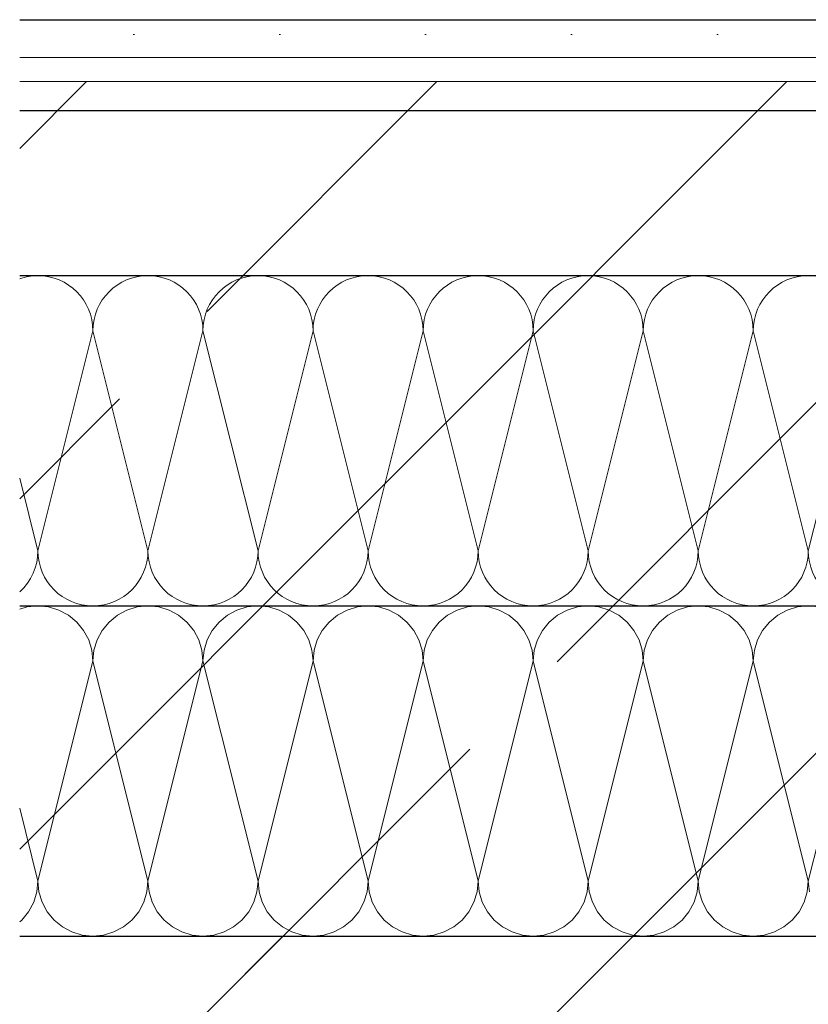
# Model space of a CAD drawing. Header units: metres. Extents: x -89 to 754, y -195 to 69.
# Tile 322 of 327: x 744.227 to 744.418, y -189.466 to -189.227. Entities that reach past the tile are written whole.
import ezdxf

# ---------------------------------------------------------------- set-up
doc = ezdxf.new("R2010")
doc.units = ezdxf.units.M
doc.header["$MEASUREMENT"] = 0
doc.layers.add('Neubau_10 Wand außen', color=7, linetype='Continuous')
pattern_1 = [(44.99999999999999, (711.8164932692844, -194.5164329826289), (-0.08485281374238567, 0.08485281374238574), []), (44.99999999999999, (711.7740668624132, -194.4740065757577), (-0.08485281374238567, 0.08485281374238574), [0.09, -0.03])]

# ---------------------------------------------------------------- blocks, each defined once
blk = doc.blocks.new('*X907', base_point=(711.8164932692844, -194.5164329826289))
at = {"layer": 'Neubau_10 Wand außen', "color": 8, "linetype": 'Continuous', "lineweight": 18}
for p, q in [((744.2451232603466, -189.3025752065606), (744.2317899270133, -189.355908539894)), ((744.2451232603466, -189.3025752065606), (744.25845659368, -189.355908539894)), ((744.2717899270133, -189.3025752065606), (744.25845659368, -189.355908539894)), ((744.2717899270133, -189.3025752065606), (744.2851232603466, -189.355908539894)), ((744.2984565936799, -189.3025752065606), (744.2851232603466, -189.355908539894)), ((744.29845659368, -189.3025752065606), (744.3117899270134, -189.355908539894)), ((744.3251232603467, -189.3025752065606), (744.3117899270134, -189.355908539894)), ((744.3251232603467, -189.3025752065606), (744.33845659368, -189.355908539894)), ((744.3517899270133, -189.3025752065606), (744.33845659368, -189.355908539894)), ((744.3517899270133, -189.3025752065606), (744.3651232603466, -189.355908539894)), ((744.37845659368, -189.3025752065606), (744.3651232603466, -189.355908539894)), ((744.37845659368, -189.3025752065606), (744.3917899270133, -189.355908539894)), ((744.4051232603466, -189.3025752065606), (744.3917899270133, -189.355908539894)), ((744.4051232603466, -189.3025752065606), (744.41845659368, -189.355908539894)), ((744.4317899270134, -189.3025752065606), (744.41845659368, -189.355908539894)), ((744.2273779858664, -189.3382607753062), (744.2317899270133, -189.355908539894))]:
    blk.add_line(p, q, dxfattribs=at)
for centre, radius, start, end in [((744.2317899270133, -189.3025752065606), 0.01333333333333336, 90, 109.3231429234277), ((744.2317899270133, -189.3025752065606), 0.01333333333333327, 0, 90), ((744.25845659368, -189.3025752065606), 0.01333333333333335, 90, 180), ((744.25845659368, -189.3025752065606), 0.01333333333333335, 0, 90), ((744.2851232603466, -189.3025752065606), 0.01333333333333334, 90, 180), ((744.2851232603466, -189.3025752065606), 0.01333333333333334, 0, 90), ((744.3117899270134, -189.3025752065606), 0.01333333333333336, 90, 180), ((744.3117899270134, -189.3025752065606), 0.01333333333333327, 0, 90), ((744.33845659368, -189.3025752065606), 0.01333333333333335, 90, 180), ((744.33845659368, -189.3025752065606), 0.01333333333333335, 0, 90), ((744.3651232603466, -189.3025752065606), 0.01333333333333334, 90, 180), ((744.3651232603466, -189.3025752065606), 0.01333333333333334, 0, 90), ((744.3917899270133, -189.3025752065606), 0.01333333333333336, 90, 180), ((744.3917899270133, -189.3025752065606), 0.01333333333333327, 0, 90), ((744.41845659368, -189.3025752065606), 0.01333333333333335, 90, 180), ((744.41845659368, -189.3025752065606), 0.01333333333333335, 0, 90), ((744.21845659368, -189.355908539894), 0.01333333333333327, 311.997980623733, 0), ((744.2451232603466, -189.355908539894), 0.01333333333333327, 180, 270), ((744.2451232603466, -189.355908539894), 0.01333333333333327, 270, 0), ((744.2717899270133, -189.355908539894), 0.01333333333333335, 180, 270), ((744.2717899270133, -189.355908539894), 0.01333333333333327, 270, 0), ((744.2984565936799, -189.355908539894), 0.01333333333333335, 180, 270), ((744.29845659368, -189.355908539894), 0.01333333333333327, 270, 0), ((744.3251232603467, -189.355908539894), 0.01333333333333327, 180, 270), ((744.3251232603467, -189.355908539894), 0.01333333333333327, 270, 0), ((744.3517899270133, -189.355908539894), 0.01333333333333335, 180, 270), ((744.3517899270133, -189.355908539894), 0.01333333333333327, 270, 0), ((744.37845659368, -189.355908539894), 0.01333333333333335, 180, 270), ((744.37845659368, -189.355908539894), 0.01333333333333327, 270, 0), ((744.4051232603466, -189.355908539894), 0.01333333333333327, 180, 270), ((744.4051232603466, -189.355908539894), 0.01333333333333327, 270, 0), ((744.4317899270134, -189.355908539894), 0.01333333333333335, 180, 270)]:
    blk.add_arc(centre, radius, start, end, dxfattribs=at)
blk = doc.blocks.new('*X908', base_point=(711.8164932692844, -194.5164329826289))
at = {"layer": 'Neubau_10 Wand außen', "color": 8, "linetype": 'Continuous', "lineweight": 18}
for p, q in [((744.2291887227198, -189.3694980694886), (744.2273779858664, -189.370047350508)), ((744.2317898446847, -189.369241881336), (744.2291887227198, -189.3694980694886)), ((744.2343911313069, -189.3694980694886), (744.2317900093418, -189.369241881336)), ((744.2368923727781, -189.3702568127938), (744.2343911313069, -189.3694980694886)), ((744.2391975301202, -189.3714889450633), (744.2368923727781, -189.3702568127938)), ((744.253354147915, -189.3702568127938), (744.251048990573, -189.3714889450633)), ((744.2558553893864, -189.3694980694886), (744.253354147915, -189.3702568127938)), ((744.2584565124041, -189.3692418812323), (744.2558553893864, -189.3694980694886)), ((744.2610577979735, -189.3694980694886), (744.2584566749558, -189.3692418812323)), ((744.2635590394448, -189.3702568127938), (744.2610577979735, -189.3694980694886)), ((744.2658641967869, -189.3714889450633), (744.2635590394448, -189.3702568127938)), ((744.2800208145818, -189.3702568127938), (744.2777156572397, -189.3714889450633)), ((744.282522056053, -189.3694980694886), (744.2800208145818, -189.3702568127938)), ((744.2851231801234, -189.3692418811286), (744.282522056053, -189.3694980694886)), ((744.2877244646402, -189.3694980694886), (744.2851233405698, -189.3692418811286)), ((744.2902257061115, -189.3702568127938), (744.2877244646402, -189.3694980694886)), ((744.2925308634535, -189.3714889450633), (744.2902257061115, -189.3702568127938)), ((744.3066874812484, -189.3702568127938), (744.3043823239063, -189.3714889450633)), ((744.3091887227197, -189.3694980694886), (744.3066874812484, -189.3702568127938)), ((744.3117899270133, -189.3692418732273), (744.3091887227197, -189.3694980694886)), ((744.3143911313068, -189.3694980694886), (744.3117899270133, -189.3692418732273)), ((744.3168923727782, -189.3702568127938), (744.3143911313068, -189.3694980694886)), ((744.3191975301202, -189.3714889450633), (744.3168923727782, -189.3702568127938)), ((744.3333541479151, -189.3702568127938), (744.331048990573, -189.3714889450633)), ((744.3358553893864, -189.3694980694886), (744.3333541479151, -189.3702568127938)), ((744.33845659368, -189.3692418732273), (744.3358553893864, -189.3694980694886)), ((744.3410577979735, -189.3694980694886), (744.33845659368, -189.3692418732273)), ((744.3435590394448, -189.3702568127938), (744.3410577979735, -189.3694980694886)), ((744.3458641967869, -189.3714889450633), (744.3435590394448, -189.3702568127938)), ((744.3600208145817, -189.3702568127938), (744.3577156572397, -189.3714889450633)), ((744.3625220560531, -189.3694980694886), (744.3600208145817, -189.3702568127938)), ((744.3651232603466, -189.3692418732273), (744.3625220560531, -189.3694980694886)), ((744.3677244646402, -189.3694980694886), (744.3651232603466, -189.3692418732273)), ((744.3702257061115, -189.3702568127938), (744.3677244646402, -189.3694980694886)), ((744.3725308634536, -189.3714889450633), (744.3702257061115, -189.3702568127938)), ((744.3866874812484, -189.3702568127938), (744.3843823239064, -189.3714889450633)), ((744.3891887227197, -189.3694980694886), (744.3866874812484, -189.3702568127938)), ((744.3917899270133, -189.3692418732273), (744.3891887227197, -189.3694980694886)), ((744.3943911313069, -189.3694980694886), (744.3917899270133, -189.3692418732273)), ((744.3968923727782, -189.3702568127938), (744.3943911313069, -189.3694980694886)), ((744.3991975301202, -189.3714889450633), (744.3968923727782, -189.3702568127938)), ((744.4133541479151, -189.3702568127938), (744.411048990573, -189.3714889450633)), ((744.4158553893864, -189.3694980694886), (744.4133541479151, -189.3702568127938)), ((744.4184565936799, -189.3692418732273), (744.4158553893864, -189.3694980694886)), ((744.4210577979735, -189.3694980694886), (744.4184565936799, -189.3692418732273)), ((744.2412180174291, -189.3731471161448), (744.2391975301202, -189.3714889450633)), ((744.2428761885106, -189.3751676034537), (744.2412180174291, -189.3731471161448)), ((744.2490285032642, -189.3731471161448), (744.2473703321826, -189.3751676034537)), ((744.251048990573, -189.3714889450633), (744.2490285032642, -189.3731471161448)), ((744.2678846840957, -189.3731471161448), (744.2658641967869, -189.3714889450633)), ((744.2695428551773, -189.3751676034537), (744.2678846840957, -189.3731471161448)), ((744.2756951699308, -189.3731471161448), (744.2740369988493, -189.3751676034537)), ((744.2777156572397, -189.3714889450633), (744.2756951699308, -189.3731471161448)), ((744.2945513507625, -189.3731471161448), (744.2925308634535, -189.3714889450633)), ((744.296209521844, -189.3751676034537), (744.2945513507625, -189.3731471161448)), ((744.3023618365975, -189.3731471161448), (744.3007036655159, -189.3751676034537)), ((744.3043823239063, -189.3714889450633), (744.3023618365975, -189.3731471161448)), ((744.3212180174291, -189.3731471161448), (744.3191975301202, -189.3714889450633)), ((744.3228761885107, -189.3751676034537), (744.3212180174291, -189.3731471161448)), ((744.3290285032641, -189.3731471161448), (744.3273703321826, -189.3751676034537)), ((744.331048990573, -189.3714889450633), (744.3290285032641, -189.3731471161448)), ((744.3478846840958, -189.3731471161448), (744.3458641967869, -189.3714889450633)), ((744.3495428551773, -189.3751676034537), (744.3478846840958, -189.3731471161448)), ((744.3556951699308, -189.3731471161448), (744.3540369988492, -189.3751676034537)), ((744.3577156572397, -189.3714889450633), (744.3556951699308, -189.3731471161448)), ((744.3745513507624, -189.3731471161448), (744.3725308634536, -189.3714889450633)), ((744.376209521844, -189.3751676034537), (744.3745513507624, -189.3731471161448)), ((744.3823618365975, -189.3731471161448), (744.380703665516, -189.3751676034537)), ((744.3843823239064, -189.3714889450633), (744.3823618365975, -189.3731471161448)), ((744.4012180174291, -189.3731471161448), (744.3991975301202, -189.3714889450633)), ((744.4028761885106, -189.3751676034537), (744.4012180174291, -189.3731471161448)), ((744.4090285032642, -189.3731471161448), (744.4073703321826, -189.3751676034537)), ((744.411048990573, -189.3714889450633), (744.4090285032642, -189.3731471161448)), ((744.2441083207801, -189.3774727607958), (744.2428761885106, -189.3751676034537)), ((744.2473703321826, -189.3751676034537), (744.2461381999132, -189.3774727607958)), ((744.2707749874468, -189.3774727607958), (744.2695428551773, -189.3751676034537)), ((744.2740369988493, -189.3751676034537), (744.2728048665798, -189.3774727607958)), ((744.2974416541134, -189.3774727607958), (744.296209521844, -189.3751676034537)), ((744.3007036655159, -189.3751676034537), (744.2994715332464, -189.3774727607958)), ((744.32410832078, -189.3774727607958), (744.3228761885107, -189.3751676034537)), ((744.3273703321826, -189.3751676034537), (744.3261381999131, -189.3774727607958)), ((744.3507749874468, -189.3774727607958), (744.3495428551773, -189.3751676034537)), ((744.3540369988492, -189.3751676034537), (744.3528048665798, -189.3774727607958)), ((744.3774416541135, -189.3774727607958), (744.376209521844, -189.3751676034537)), ((744.380703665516, -189.3751676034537), (744.3794715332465, -189.3774727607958)), ((744.4041083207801, -189.3774727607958), (744.4028761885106, -189.3751676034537)), ((744.4073703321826, -189.3751676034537), (744.4061381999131, -189.3774727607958)), ((744.2448670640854, -189.3799740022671), (744.2441083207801, -189.3774727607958)), ((744.2461381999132, -189.3774727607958), (744.2453794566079, -189.3799740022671)), ((744.271533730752, -189.3799740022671), (744.2707749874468, -189.3774727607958)), ((744.2728048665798, -189.3774727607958), (744.2720461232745, -189.3799740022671)), ((744.2982003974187, -189.3799740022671), (744.2974416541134, -189.3774727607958)), ((744.2994715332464, -189.3774727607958), (744.2987127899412, -189.3799740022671)), ((744.3248670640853, -189.3799740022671), (744.32410832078, -189.3774727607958)), ((744.3261381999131, -189.3774727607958), (744.325379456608, -189.3799740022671)), ((744.351533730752, -189.3799740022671), (744.3507749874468, -189.3774727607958)), ((744.3528048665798, -189.3774727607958), (744.3520461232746, -189.3799740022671)), ((744.3782003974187, -189.3799740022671), (744.3774416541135, -189.3774727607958)), ((744.3794715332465, -189.3774727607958), (744.3787127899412, -189.3799740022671)), ((744.4048670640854, -189.3799740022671), (744.4041083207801, -189.3774727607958)), ((744.4061381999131, -189.3774727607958), (744.4053794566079, -189.3799740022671)), ((744.2451232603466, -189.3825752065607), (744.2448670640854, -189.3799740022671)), ((744.2453794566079, -189.3799740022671), (744.2451232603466, -189.3825752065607)), ((744.2717899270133, -189.3825752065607), (744.271533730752, -189.3799740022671)), ((744.2720461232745, -189.3799740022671), (744.2717899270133, -189.3825752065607)), ((744.2984565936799, -189.3825752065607), (744.2982003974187, -189.3799740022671)), ((744.2987127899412, -189.3799740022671), (744.2984565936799, -189.3825752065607)), ((744.3251232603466, -189.3825752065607), (744.3248670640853, -189.3799740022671)), ((744.325379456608, -189.3799740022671), (744.3251232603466, -189.3825752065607)), ((744.3517899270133, -189.3825752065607), (744.351533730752, -189.3799740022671)), ((744.3520461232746, -189.3799740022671), (744.3517899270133, -189.3825752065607)), ((744.37845659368, -189.3825752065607), (744.3782003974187, -189.3799740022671)), ((744.3787127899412, -189.3799740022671), (744.37845659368, -189.3825752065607)), ((744.4051232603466, -189.3825752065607), (744.4048670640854, -189.3799740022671)), ((744.4053794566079, -189.3799740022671), (744.4051232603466, -189.3825752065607)), ((744.2451232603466, -189.3825752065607), (744.2317899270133, -189.435908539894)), ((744.2451232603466, -189.3825752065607), (744.25845659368, -189.435908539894)), ((744.2717899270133, -189.3825752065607), (744.25845659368, -189.435908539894)), ((744.2717899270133, -189.3825752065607), (744.2851232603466, -189.435908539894)), ((744.2984565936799, -189.3825752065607), (744.2851232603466, -189.435908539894)), ((744.2984565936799, -189.3825752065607), (744.3117899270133, -189.435908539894)), ((744.3251232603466, -189.3825752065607), (744.3117899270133, -189.435908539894)), ((744.3251232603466, -189.3825752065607), (744.33845659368, -189.435908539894)), ((744.3517899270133, -189.3825752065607), (744.33845659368, -189.435908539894)), ((744.3517899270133, -189.3825752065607), (744.3651232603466, -189.435908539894)), ((744.37845659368, -189.3825752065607), (744.3651232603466, -189.435908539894)), ((744.37845659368, -189.3825752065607), (744.3917899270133, -189.435908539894)), ((744.4051232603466, -189.3825752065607), (744.3917899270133, -189.435908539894)), ((744.4051232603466, -189.3825752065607), (744.4184565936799, -189.435908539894)), ((744.4317899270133, -189.3825752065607), (744.4184565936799, -189.435908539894)), ((744.2273779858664, -189.4182607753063), (744.2317899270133, -189.435908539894)), ((744.231533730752, -189.4385097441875), (744.2317899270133, -189.435908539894)), ((744.2317899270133, -189.435908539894), (744.2320461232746, -189.4385097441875)), ((744.2582003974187, -189.4385097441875), (744.25845659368, -189.435908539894)), ((744.25845659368, -189.435908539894), (744.2587127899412, -189.4385097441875)), ((744.2848670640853, -189.4385097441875), (744.2851232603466, -189.435908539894)), ((744.2851232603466, -189.435908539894), (744.2853794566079, -189.4385097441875)), ((744.311533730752, -189.4385097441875), (744.3117899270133, -189.435908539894)), ((744.3117899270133, -189.435908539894), (744.3120461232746, -189.4385097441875)), ((744.3382003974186, -189.4385097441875), (744.33845659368, -189.435908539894)), ((744.33845659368, -189.435908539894), (744.3387127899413, -189.4385097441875)), ((744.3648670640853, -189.4385097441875), (744.3651232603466, -189.435908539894)), ((744.3651232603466, -189.435908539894), (744.3653794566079, -189.4385097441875)), ((744.391533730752, -189.4385097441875), (744.3917899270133, -189.435908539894)), ((744.3917899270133, -189.435908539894), (744.3920461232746, -189.4385097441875)), ((744.4182003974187, -189.4385097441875), (744.4184565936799, -189.435908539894)), ((744.4184565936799, -189.435908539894), (744.4187127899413, -189.4385097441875)), ((744.2307749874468, -189.4410109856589), (744.231533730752, -189.4385097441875)), ((744.2320461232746, -189.4385097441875), (744.2328048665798, -189.4410109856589)), ((744.2574416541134, -189.4410109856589), (744.2582003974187, -189.4385097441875)), ((744.2587127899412, -189.4385097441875), (744.2594715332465, -189.4410109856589)), ((744.2841083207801, -189.4410109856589), (744.2848670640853, -189.4385097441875)), ((744.2853794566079, -189.4385097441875), (744.2861381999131, -189.4410109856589)), ((744.3107749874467, -189.4410109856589), (744.311533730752, -189.4385097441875)), ((744.3120461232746, -189.4385097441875), (744.3128048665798, -189.4410109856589)), ((744.3374416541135, -189.4410109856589), (744.3382003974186, -189.4385097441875)), ((744.3387127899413, -189.4385097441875), (744.3394715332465, -189.4410109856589)), ((744.3641083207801, -189.4410109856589), (744.3648670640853, -189.4385097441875)), ((744.3653794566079, -189.4385097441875), (744.3661381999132, -189.4410109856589)), ((744.3907749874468, -189.4410109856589), (744.391533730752, -189.4385097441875)), ((744.3920461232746, -189.4385097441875), (744.3928048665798, -189.4410109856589)), ((744.4174416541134, -189.4410109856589), (744.4182003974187, -189.4385097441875)), ((744.2295428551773, -189.4433161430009), (744.2307749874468, -189.4410109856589)), ((744.2328048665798, -189.4410109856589), (744.2340369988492, -189.4433161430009)), ((744.256209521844, -189.4433161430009), (744.2574416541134, -189.4410109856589)), ((744.2594715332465, -189.4410109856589), (744.260703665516, -189.4433161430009)), ((744.2828761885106, -189.4433161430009), (744.2841083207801, -189.4410109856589)), ((744.2861381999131, -189.4410109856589), (744.2873703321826, -189.4433161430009)), ((744.3095428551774, -189.4433161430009), (744.3107749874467, -189.4410109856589)), ((744.3128048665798, -189.4410109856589), (744.3140369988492, -189.4433161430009)), ((744.336209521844, -189.4433161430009), (744.3374416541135, -189.4410109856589)), ((744.3394715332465, -189.4410109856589), (744.3407036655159, -189.4433161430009)), ((744.3628761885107, -189.4433161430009), (744.3641083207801, -189.4410109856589)), ((744.3661381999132, -189.4410109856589), (744.3673703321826, -189.4433161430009)), ((744.3895428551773, -189.4433161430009), (744.3907749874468, -189.4410109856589)), ((744.3928048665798, -189.4410109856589), (744.3940369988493, -189.4433161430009)), ((744.4162095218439, -189.4433161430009), (744.4174416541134, -189.4410109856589)), ((744.2278846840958, -189.4453366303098), (744.2295428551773, -189.4433161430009)), ((744.2340369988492, -189.4433161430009), (744.2356951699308, -189.4453366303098)), ((744.2545513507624, -189.4453366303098), (744.256209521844, -189.4433161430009)), ((744.260703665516, -189.4433161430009), (744.2623618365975, -189.4453366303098)), ((744.2812180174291, -189.4453366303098), (744.2828761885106, -189.4433161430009)), ((744.2873703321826, -189.4433161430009), (744.2890285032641, -189.4453366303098)), ((744.3078846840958, -189.4453366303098), (744.3095428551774, -189.4433161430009)), ((744.3140369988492, -189.4433161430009), (744.3156951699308, -189.4453366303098)), ((744.3345513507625, -189.4453366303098), (744.336209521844, -189.4433161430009)), ((744.3407036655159, -189.4433161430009), (744.3423618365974, -189.4453366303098)), ((744.3612180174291, -189.4453366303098), (744.3628761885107, -189.4433161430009)), ((744.3673703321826, -189.4433161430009), (744.3690285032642, -189.4453366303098)), ((744.3878846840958, -189.4453366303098), (744.3895428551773, -189.4433161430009)), ((744.3940369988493, -189.4433161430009), (744.3956951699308, -189.4453366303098)), ((744.4145513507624, -189.4453366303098), (744.4162095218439, -189.4433161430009)), ((744.2273779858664, -189.4457524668), (744.2278846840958, -189.4453366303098)), ((744.2356951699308, -189.4453366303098), (744.2377156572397, -189.4469948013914)), ((744.2377156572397, -189.4469948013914), (744.2400208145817, -189.4482269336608)), ((744.2502257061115, -189.4482269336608), (744.2525308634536, -189.4469948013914)), ((744.2525308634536, -189.4469948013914), (744.2545513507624, -189.4453366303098)), ((744.2623618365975, -189.4453366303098), (744.2643823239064, -189.4469948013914)), ((744.2643823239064, -189.4469948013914), (744.2666874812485, -189.4482269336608)), ((744.2768923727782, -189.4482269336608), (744.2791975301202, -189.4469948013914)), ((744.2791975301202, -189.4469948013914), (744.2812180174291, -189.4453366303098)), ((744.2890285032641, -189.4453366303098), (744.291048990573, -189.4469948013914)), ((744.291048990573, -189.4469948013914), (744.2933541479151, -189.4482269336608)), ((744.3035590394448, -189.4482269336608), (744.3058641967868, -189.4469948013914)), ((744.3058641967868, -189.4469948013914), (744.3078846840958, -189.4453366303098)), ((744.3156951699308, -189.4453366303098), (744.3177156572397, -189.4469948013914)), ((744.3177156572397, -189.4469948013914), (744.3200208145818, -189.4482269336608)), ((744.3302257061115, -189.4482269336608), (744.3325308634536, -189.4469948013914)), ((744.3325308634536, -189.4469948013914), (744.3345513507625, -189.4453366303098)), ((744.3423618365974, -189.4453366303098), (744.3443823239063, -189.4469948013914)), ((744.3443823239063, -189.4469948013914), (744.3466874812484, -189.4482269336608)), ((744.3568923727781, -189.4482269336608), (744.3591975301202, -189.4469948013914)), ((744.3591975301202, -189.4469948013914), (744.3612180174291, -189.4453366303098)), ((744.3690285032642, -189.4453366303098), (744.3710489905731, -189.4469948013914)), ((744.3710489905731, -189.4469948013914), (744.373354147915, -189.4482269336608)), ((744.3835590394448, -189.4482269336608), (744.3858641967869, -189.4469948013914)), ((744.3858641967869, -189.4469948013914), (744.3878846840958, -189.4453366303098)), ((744.3956951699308, -189.4453366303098), (744.3977156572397, -189.4469948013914)), ((744.3977156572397, -189.4469948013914), (744.4000208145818, -189.4482269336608)), ((744.4102257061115, -189.4482269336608), (744.4125308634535, -189.4469948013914)), ((744.4125308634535, -189.4469948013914), (744.4145513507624, -189.4453366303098)), ((744.2400208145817, -189.4482269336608), (744.2425220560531, -189.448985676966)), ((744.2425220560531, -189.448985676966), (744.2451231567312, -189.4492418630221)), ((744.245123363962, -189.4492418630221), (744.2477244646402, -189.448985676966)), ((744.2477244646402, -189.448985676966), (744.2502257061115, -189.4482269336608)), ((744.2666874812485, -189.4482269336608), (744.2691887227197, -189.448985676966)), ((744.2691887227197, -189.448985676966), (744.2717898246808, -189.4492418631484)), ((744.2717900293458, -189.4492418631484), (744.2743911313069, -189.448985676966)), ((744.2743911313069, -189.448985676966), (744.2768923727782, -189.4482269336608)), ((744.2933541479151, -189.4482269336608), (744.2958553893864, -189.448985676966)), ((744.2958553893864, -189.448985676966), (744.2984564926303, -189.4492418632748)), ((744.2984565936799, -189.4492418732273), (744.3010577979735, -189.448985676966)), ((744.3010577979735, -189.448985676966), (744.3035590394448, -189.4482269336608)), ((744.3200208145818, -189.4482269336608), (744.3225220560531, -189.448985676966)), ((744.3225220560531, -189.448985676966), (744.3251232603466, -189.4492418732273)), ((744.3251232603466, -189.4492418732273), (744.3277244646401, -189.448985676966)), ((744.3277244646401, -189.448985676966), (744.3302257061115, -189.4482269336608)), ((744.3466874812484, -189.4482269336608), (744.3491887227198, -189.448985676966)), ((744.3491887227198, -189.448985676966), (744.3517899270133, -189.4492418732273)), ((744.3517899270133, -189.4492418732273), (744.3543911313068, -189.448985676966)), ((744.3543911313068, -189.448985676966), (744.3568923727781, -189.4482269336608)), ((744.373354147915, -189.4482269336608), (744.3758553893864, -189.448985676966)), ((744.3758553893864, -189.448985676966), (744.37845659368, -189.4492418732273)), ((744.37845659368, -189.4492418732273), (744.3810577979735, -189.448985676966)), ((744.3810577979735, -189.448985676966), (744.3835590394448, -189.4482269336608)), ((744.4000208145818, -189.4482269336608), (744.402522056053, -189.448985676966)), ((744.402522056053, -189.448985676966), (744.4051232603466, -189.4492418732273)), ((744.4051232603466, -189.4492418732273), (744.4077244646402, -189.448985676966)), ((744.4077244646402, -189.448985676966), (744.4102257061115, -189.4482269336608))]:
    blk.add_line(p, q, dxfattribs=at)

msp = doc.modelspace()

# ---------------------------------------------------------------- hatches: boundary and pattern name
at = {"layer": 'Neubau_10 Wand außen', "linetype": 'Continuous', "lineweight": 13}
h = msp.add_hatch(dxfattribs=at)
h.set_pattern_fill('Gips_0002', style=0, pattern_type=2)
h.set_pattern_definition([(45, (711.8164932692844, -194.5164329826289), (-0.01767766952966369, 0.01767766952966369), [0, -0.025])])
h.paths.add_polyline_path([(745.2273779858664, -189.2272418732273), (744.2273779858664, -189.2272418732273), (744.2273779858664, -189.2422418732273), (745.2273779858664, -189.2422418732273)])
at = {"layer": 'Neubau_10 Wand außen', "linetype": 'Continuous', "lineweight": 18}
h = msp.add_hatch(dxfattribs=at)
h.set_pattern_fill('Holzwerkstoff_Sperrholz__D1', color=8, style=0, pattern_type=2)
h.set_pattern_definition([(0, (711.8164932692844, -194.5164329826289), (0, 0.0300000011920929), [])])
h.paths.add_polyline_path([(744.2273779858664, -189.2272418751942), (745.2273779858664, -189.2272418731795), (745.2273779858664, -189.2492418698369), (744.2273779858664, -189.2492418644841)])
at = {"layer": 'Neubau_10 Wand außen', "linetype": 'Continuous', "lineweight": 13}
h = msp.add_hatch(dxfattribs=at)
h.set_pattern_fill('Beton_Stahlbeton_0002', style=0, pattern_type=2)
h.set_pattern_definition(pattern_1)
h.paths.add_polyline_path([(745.2273779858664, -189.2422418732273), (744.2273779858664, -189.2422418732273), (744.2273779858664, -189.4822418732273), (745.2273779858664, -189.4822418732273)])
h = msp.add_hatch(dxfattribs=at)
h.set_pattern_fill('Beton_Stahlbeton_0002', style=0, pattern_type=2)
h.set_pattern_definition(pattern_1)
h.paths.add_polyline_path([(745.2273779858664, -189.6892418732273), (744.2273779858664, -189.6892418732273), (744.2273779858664, -189.4492418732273), (745.2273779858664, -189.4492418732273)])

# ---------------------------------------------------------------- linework, layer by layer
at = {"layer": 'Neubau_10 Wand außen', "color": 7, "linetype": 'Continuous', "lineweight": 18}
msp.add_line((745.2273779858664, -189.2422418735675), (744.2273779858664, -189.2422418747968), dxfattribs=at)
at = {"layer": 'Neubau_10 Wand außen', "color": 7, "linetype": 'Continuous', "lineweight": 25}
for p, q in [((744.2273779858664, -189.2492418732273), (745.2273779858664, -189.2492418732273)), ((744.2273779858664, -189.2892418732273), (745.2273779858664, -189.2892418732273)), ((744.2273779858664, -189.3692418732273), (745.2273779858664, -189.3692418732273)), ((744.2273779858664, -189.4492418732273), (745.2273779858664, -189.4492418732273))]:
    msp.add_line(p, q, dxfattribs=at)
at = {"layer": 'Neubau_10 Wand außen', "color": 7, "linetype": 'Continuous', "lineweight": 18}
msp.add_lwpolyline([(745.2273779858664, -189.2272418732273), (744.2273779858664, -189.2272418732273)], dxfattribs=at)
at = {"layer": 'Neubau_10 Wand außen', "color": 7, "linetype": 'Continuous', "lineweight": 25}
msp.add_lwpolyline([(744.2273779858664, -189.2272418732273), (745.2273779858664, -189.2272418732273)], dxfattribs=at)

# ---------------------------------------------------------------- block references
at = {"layer": 'Neubau_10 Wand außen', "color": 8, "linetype": 'Continuous', "lineweight": 18}
for name in ['*X907', '*X908']:
    msp.add_blockref(name, (711.8164932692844, -194.5164329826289), dxfattribs=at)

doc.saveas('drawing.dxf')
